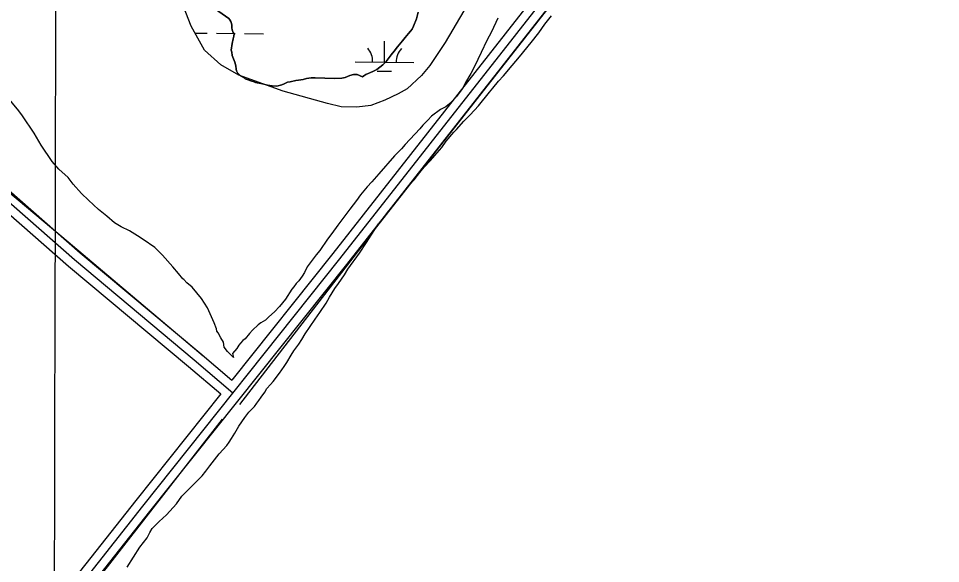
# Model space of a CAD drawing. Extents: x 3192986 to 3230865, y 867483 to 892886.
# Drawn here: x 3202375 to 3203947, y 883432 to 884361 of the extents above; entities that cross this region are included whole.
import ezdxf

# ---------------------------------------------------------------- set-up
doc = ezdxf.new("R2010")
doc.units = 0
for name, color, linetype in [('V-GRID-MAJR', 7, 'Continuous'), ('V-ROAD-CNTR', 7, 'Continuous'), ('V-SITE-VEGE', 7, 'Continuous'), ('V-TOPO-SHOR', 7, 'Continuous'), ('V-WETL-SWMP', 7, 'Continuous')]:
    doc.layers.add(name, color=color, linetype=linetype)

msp = doc.modelspace()

# ---------------------------------------------------------------- linework, layer by layer
at = {"layer": 'V-GRID-MAJR'}
msp.add_spline([(3202414.6, 872911), (3202427.8, 878971.7), (3202441, 885034.4), (3202454.2, 891097.1), (3202454.2, 891099)], degree=3, dxfattribs=at)
at = {"layer": 'V-ROAD-CNTR'}
for points in [[(3206173.4, 887052.4), (3206026.3, 886975.7), (3205875.6, 886886.5), (3205754.6, 886818.6), (3205682.3, 886761.9), (3205618.6, 886704), (3205523.9, 886660.2), (3205350.7, 886564.7), (3205162.5, 886463.5), (3204932.3, 886350.1), (3204813.8, 886286.4), (3204732.1, 886238.3), (3204662.4, 886184.8), (3204612.3, 886107.3), (3204470.3, 885951.9), (3204282, 885700.2), (3204145.4, 885513.8), (3203930.7, 885248), (3203702, 884968.1), (3203366.3, 884541.2), (3202911, 883960.2), (3202738.9, 883744.2)], [(3206180.3, 887039.1), (3206033.6, 886962.6), (3205883.1, 886873.5), (3205762.9, 886806.1), (3205692, 886750.4), (3205627, 886691.4), (3205530.7, 886646.8), (3205357.8, 886551.5), (3205169.4, 886450.2), (3204939.2, 886336.7), (3204821.2, 886273.3), (3204740.5, 886225.8), (3204673.6, 886174.4), (3204624.2, 886098.2), (3204481.8, 885942.3), (3204294.1, 885691.3), (3204157.3, 885504.7), (3203942.4, 885238.5), (3203713.7, 884958.7), (3203378.1, 884532), (3202922.8, 883950.9), (3202587, 883529.5)], [(3206187.1, 887025.8), (3206040.9, 886949.5), (3205890.5, 886860.5), (3205771.3, 886793.6), (3205701.7, 886739), (3205635.4, 886678.7), (3205537.4, 886633.4), (3205365, 886538.3), (3205176.2, 886436.9), (3204946.1, 886323.4), (3204828.5, 886260.2), (3204748.9, 886213.3), (3204684.7, 886164.1), (3204636.1, 886089), (3204493.4, 885932.7), (3204306.1, 885682.4), (3204169.2, 885495.5), (3203954, 885229.1), (3203725.4, 884949.4), (3203389.9, 884522.7), (3202934.5, 883941.6), (3202598.7, 883520.2)], [(3201206.7, 885432.4), (3201470.9, 885106.5), (3201629.8, 884889.4), (3201715.6, 884776.1), (3201795.8, 884674.4), (3201882.2, 884531.9), (3201969.7, 884417.5), (3202091.9, 884286.9), (3202264.4, 884130.8), (3202470.7, 883950.1), (3202674.7, 883779.2), (3202740.9, 883722.7)], [(3201218.5, 885441.7), (3201482.7, 885115.7), (3201641.8, 884898.4), (3201727.4, 884785.3), (3201808.2, 884683), (3201894.6, 884540.4), (3201981.2, 884427.2), (3202102.4, 884297.6), (3202274.4, 884142), (3202480.4, 883961.5), (3202684.4, 883790.7), (3202738.9, 883744.2)], [(3201194.9, 885423.1), (3201459, 885097.4), (3201617.7, 884880.5), (3201703.7, 884767), (3201783.5, 884665.9), (3201869.8, 884523.5), (3201958.3, 884407.8), (3202081.4, 884276.2), (3202254.4, 884119.6), (3202460.9, 883938.7), (3202665.1, 883767.8), (3202720.2, 883720.7)], [(3202720.2, 883720.7), (3202575.3, 883538.9)], [(3202575.2, 883538.8), (3202402.7, 883320.2), (3202118.4, 882963.7), (3201913.6, 882725.8), (3201827.6, 882610.2), (3201648, 882380.5), (3201436.9, 882112.6), (3201424.9, 882097)], [(3202587, 883529.5), (3202414.5, 883310.8)], [(3202598.8, 883520.2), (3202426.2, 883301.5), (3202141.5, 882944.6), (3201937, 882707), (3201851.5, 882592), (3201671.6, 882362), (3201460.6, 882094.1), (3201459.5, 882092.7)]]:
    msp.add_lwpolyline(points, dxfattribs=at)
at = {"layer": 'V-SITE-VEGE'}
for points in [[(3203056.5, 884371.8), (3203053.8, 884360.6), (3203048.7, 884348), (3203046.2, 884342.9), (3203043.7, 884339.2), (3203040.3, 884335.5), (3203034.4, 884328.7), (3203030, 884322.7), (3203021.7, 884312.6), (3203015.8, 884305.2), (3203010.4, 884298.8), (3203002.1, 884287.7), (3202996.7, 884281.7), (3202986.1, 884274.1), (3202980.4, 884271.4), (3202974.1, 884268.3), (3202971.3, 884267.4), (3202967.4, 884265.2), (3202964.1, 884263.4), (3202961.7, 884261.6), (3202952.8, 884265.2), (3202946.7, 884265.4), (3202940.1, 884263.7), (3202932, 884260.6), (3202926.7, 884259.4), (3202914, 884258.8), (3202881, 884259.9), (3202874, 884259.6), (3202866.4, 884258.4), (3202860.7, 884257.2), (3202852.6, 884256), (3202847.9, 884255.2), (3202838.4, 884253.2), (3202833.7, 884252.4), (3202828.4, 884249.7), (3202824.1, 884247.9), (3202815.6, 884245.8), (3202807.6, 884246.1), (3202799.6, 884247.3), (3202791.6, 884249.4), (3202779.5, 884251.7), (3202777.1, 884252.7), (3202772.9, 884254.2), (3202765, 884256.8), (3202761.7, 884258.3), (3202759.9, 884259.8), (3202753.9, 884263.3), (3202748.9, 884268.6), (3202747.1, 884271.5), (3202746.2, 884274.8), (3202745.9, 884280), (3202744.2, 884286.7), (3202739.9, 884298.1), (3202739.1, 884303.8), (3202737.8, 884307.2), (3202739.6, 884318.4), (3202741.2, 884326.4), (3202742.3, 884331.1), (3202742.9, 884334.8), (3202741.6, 884337.2), (3202739.8, 884341.5), (3202739, 884344.8), (3202739.1, 884349.5), (3202738.7, 884352.4), (3202737.4, 884355.7), (3202735.6, 884358.6), (3202733.8, 884361), (3202698.3, 884386.1)], [(3202698.3, 884386.1), (3202733.8, 884361), (3202735.6, 884358.6), (3202737.4, 884355.7), (3202738.7, 884352.4), (3202739.1, 884349.5), (3202739, 884344.8), (3202739.8, 884341.5), (3202741.6, 884337.2), (3202742.9, 884334.8), (3202742.3, 884331.1), (3202741.2, 884326.4), (3202739.6, 884318.4), (3202737.8, 884307.2), (3202739.1, 884303.8), (3202739.9, 884298.1), (3202744.2, 884286.7), (3202745.9, 884280), (3202746.2, 884274.8), (3202747.1, 884271.5), (3202748.9, 884268.6), (3202753.9, 884263.3), (3202759.9, 884259.8), (3202761.7, 884258.3), (3202765, 884256.8), (3202772.9, 884254.2), (3202777.1, 884252.7), (3202779.5, 884251.7), (3202791.6, 884249.4), (3202799.6, 884247.3), (3202807.6, 884246.1), (3202815.6, 884245.8), (3202824.1, 884247.9), (3202828.4, 884249.7), (3202833.7, 884252.4), (3202838.4, 884253.2), (3202847.9, 884255.2), (3202852.6, 884256), (3202860.7, 884257.2), (3202866.4, 884258.4), (3202874, 884259.6), (3202881, 884259.9), (3202914, 884258.8), (3202926.7, 884259.4), (3202932, 884260.6), (3202940.1, 884263.7), (3202946.7, 884265.4), (3202952.8, 884265.2), (3202961.7, 884261.6), (3202964.1, 884263.4), (3202967.4, 884265.2), (3202971.3, 884267.4), (3202974.1, 884268.3), (3202980.4, 884271.4), (3202986.1, 884274.1), (3202996.7, 884281.7), (3203002.1, 884287.7), (3203010.4, 884298.8), (3203015.8, 884305.2), (3203021.7, 884312.6), (3203030, 884322.7), (3203034.4, 884328.7), (3203040.3, 884335.5), (3203043.7, 884339.2), (3203046.2, 884342.9), (3203048.7, 884348), (3203053.8, 884360.6), (3203056.5, 884371.8)], [(3202844.9, 883794.5), (3202853.3, 883805.5), (3202858.2, 883813.4), (3202864.2, 883823.1), (3202881, 883848.5), (3202888.9, 883859.6), (3202899.7, 883875.3), (3202905.7, 883885.9), (3202914.6, 883900.3), (3202921, 883909), (3202930.9, 883923.8), (3202936.9, 883933.5), (3202956.5, 883960.7), (3202968.4, 883979.2), (3202976.8, 883991.7), (3202989.2, 884010.6), (3202993.6, 884016.1), (3203006.8, 884033.2), (3203015.2, 884042.8), (3203025.5, 884056.2), (3203042.1, 884077.3), (3203049.9, 884086), (3203059.3, 884098.5), (3203067.1, 884107.2), (3203077.4, 884119.1), (3203085.2, 884127.4), (3203096.9, 884141.2), (3203104.3, 884151.8), (3203117.5, 884166.9), (3203121.9, 884171.5), (3203134.6, 884185.7), (3203145.3, 884196.7), (3203159.4, 884212.3), (3203178.5, 884235.3), (3203183.9, 884242.2), (3203193.7, 884254.1), (3203202, 884263.3), (3203217.1, 884280.7), (3203229.4, 884295.4), (3203249.5, 884320.3), (3203262.2, 884336.8), (3203272.6, 884351.1), (3203283.8, 884365.4)], [(3203192.3, 884361.6), (3203181.7, 884338.3), (3203173.7, 884323.5), (3203164.1, 884303), (3203158.1, 884291), (3203152.6, 884279.4), (3203146.5, 884267.3), (3203137.6, 884251.6), (3203132.1, 884241.4), (3203121.3, 884227.5), (3203115.4, 884220.7), (3203107.6, 884213.8), (3203103.8, 884210.6), (3203094.7, 884205.7), (3203079.2, 884194.4), (3203072.9, 884187.6), (3203064.6, 884178.9), (3203059.3, 884172.9), (3203034.4, 884146.3), (3203028, 884138.5), (3203016.4, 884126.6), (3202989.5, 884096.3), (3202977.8, 884082.6), (3202970, 884073.8), (3202958.2, 884060.1), (3202951.3, 884050.4), (3202940, 884035.6), (3202933.2, 884026.9), (3202923.3, 884013.1), (3202919.9, 884008.5), (3202909.5, 883994.2), (3202902.2, 883984.5), (3202889.3, 883965.6), (3202883, 883957.8), (3202867.7, 883937.5)], [(3202867.7, 883937.5), (3202862.7, 883927.7), (3202859.2, 883921.7), (3202853.3, 883913.9), (3202848.5, 883908.9), (3202845, 883903.3), (3202841.6, 883899.2), (3202830.7, 883882.1), (3202820.4, 883869.7), (3202811.6, 883861), (3202802, 883852.3), (3202796.6, 883846.8), (3202788.4, 883841.9), (3202784.1, 883838.7), (3202774.4, 883829.6), (3202769, 883823.6), (3202761.7, 883814.9), (3202757.8, 883811.7), (3202753.9, 883807.1), (3202751, 883803.9), (3202747.5, 883798.4), (3202740.2, 883789.7), (3202741.7, 883782.7), (3202731.4, 883793.1), (3202725.7, 883800.7), (3202724.8, 883809.2), (3202720.1, 883816.7), (3202715.5, 883825.2), (3202713.6, 883828), (3202712.7, 883831.8), (3202708.9, 883842.2), (3202697.7, 883867.7), (3202687.4, 883883.7), (3202671.5, 883902.6), (3202662.1, 883910.2), (3202657.4, 883915.9), (3202655.5, 883916.8), (3202648, 883926.3), (3202638.6, 883937.6), (3202620.8, 883957.5), (3202607.7, 883970.7), (3202587.9, 883984), (3202578.5, 883990.6), (3202564.4, 883999.1), (3202550.3, 884005.8), (3202539.1, 884012.4), (3202525.9, 884023.8), (3202511.8, 884035.1), (3202494.9, 884051.2), (3202482.7, 884062.6), (3202468.6, 884078.7), (3202460.2, 884090), (3202444.2, 884104.2), (3202433, 884117.4), (3202414.3, 884144.8), (3202402.1, 884165.6), (3202382.4, 884194.9), (3202375.8, 884203.4), (3202354.3, 884229.8)], [(3202560.4, 883425.4), (3202582.2, 883459.2), (3202594.5, 883475.2), (3202599.2, 883484.6), (3202603, 883491.2), (3202615.3, 883503.4), (3202627.6, 883514.6), (3202644.6, 883533.4), (3202654.1, 883546.6), (3202676.8, 883569.1), (3202688.2, 883581.3), (3202694.8, 883588.8), (3202701.4, 883598.2), (3202717.5, 883618.9), (3202730.8, 883633), (3202734.5, 883638.6), (3202738.5, 883645), (3202744, 883653.9), (3202750.9, 883665.9), (3202761.3, 883680.7), (3202768.2, 883689.4), (3202777.4, 883699.5), (3202781.4, 883705), (3202784.8, 883709.6), (3202789.2, 883715.1), (3202795.1, 883723.9), (3202798.6, 883729.9), (3202805, 883736.8), (3202809.4, 883741.9), (3202820.2, 883756.1), (3202828.1, 883767.7), (3202833, 883774.6), (3202840, 883787.1), (3202844.9, 883794.5)]]:
    msp.add_lwpolyline(points, dxfattribs=at)
at = {"layer": 'V-TOPO-SHOR'}
msp.add_line((3202980.2, 883997.6), (3202752, 883702.7), dxfattribs=at)
for points in [[(3202980.2, 883997.6), (3204657.2, 886137), (3206580.7, 887189)], [(3202690.1, 883784.9), (3202459.8, 883979.6), (3202285.4, 884125.7), (3202169.3, 884227.2), (3202055.4, 884347.6), (3201966.4, 884442.6), (3201914.6, 884501.7), (3201836.6, 884648.9)], [(3202722.5, 883677.9), (3202504.3, 883397.6), (3202326.5, 883190.1), (3202226.8, 883046.7), (3202150.4, 882938.7), (3202059.5, 882837), (3201894.4, 882648.3)]]:
    msp.add_lwpolyline(points, dxfattribs=at)
at = {"layer": 'V-WETL-SWMP'}
for p, q in [((3202676.5, 884336), (3202696.8, 884335.8)), ((3202712.8, 884335.7), (3202744.8, 884335.4)), ((3202760.8, 884335.2), (3202792.8, 884334.9)), ((3202999.2, 884286.4), (3202999.5, 884322.4)), ((3202949.2, 884286.9), (3203049.2, 884286)), ((3202987, 884271.1), (3203011, 884270.9))]:
    msp.add_line(p, q, dxfattribs=at)
msp.add_lwpolyline([(3203134.6, 884374.3), (3203102.8, 884319.8), (3203076.3, 884281), (3203062.3, 884264), (3203037.8, 884241), (3203022.5, 884232.7), (3203000, 884221.5), (3202975.9, 884212.8), (3202952.1, 884209.5), (3202925.2, 884210.4), (3202902.3, 884215.8), (3202826.4, 884236.9), (3202750.7, 884264.6), (3202720.3, 884282.2), (3202692.5, 884306.8), (3202670, 884347.9), (3202651.7, 884395.2)], dxfattribs=at)
for centre, start, end in [((3202943.9, 884287.5), 358.6685, 40.2121), ((3203054.4, 884286.4), 138.6685, 180.2121)]:
    msp.add_arc(centre, 35.2, start, end, dxfattribs=at)

doc.saveas('drawing.dxf')
